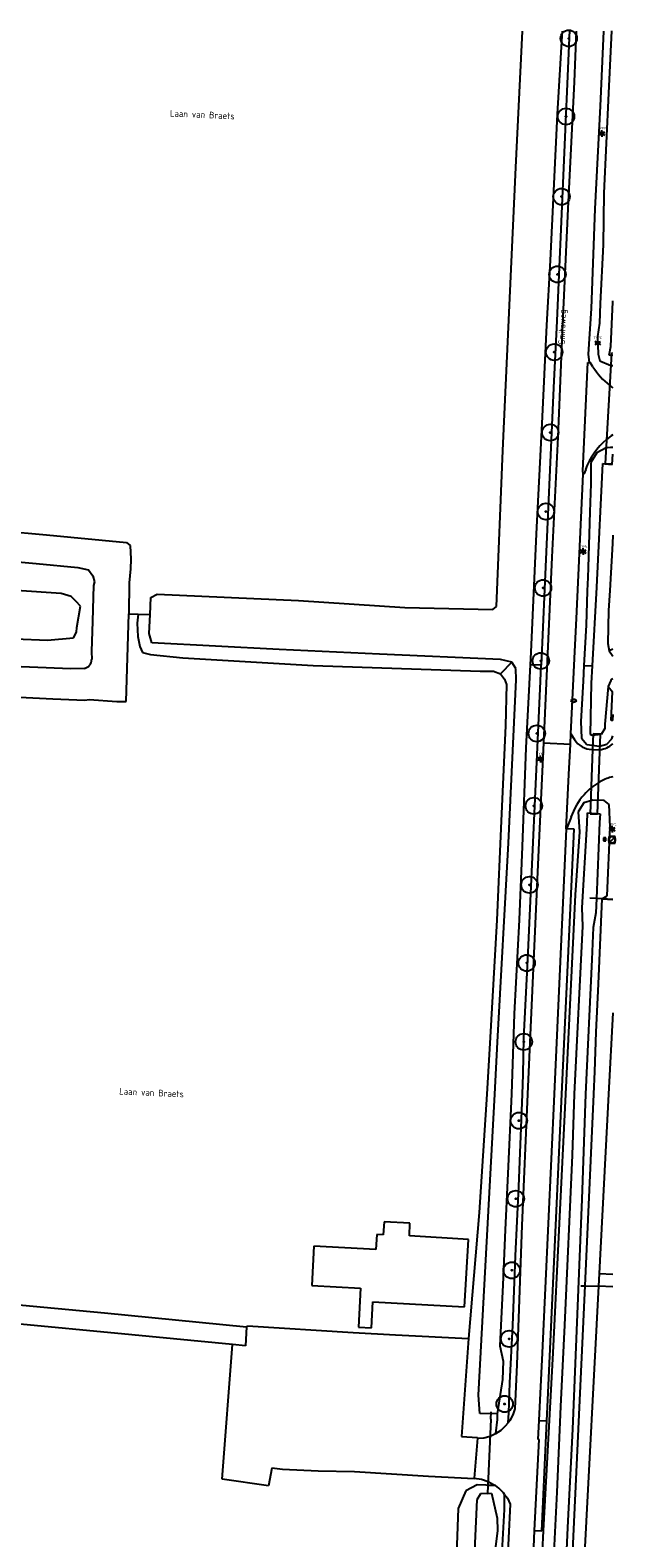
# Model space of a CAD drawing. Header units: metres. Extents: x 102000 to 105000, y 414600 to 420766.
# Tile 298 of 298: x 104911 to 105000, y 420533 to 420762. Entities that reach past the tile are written whole.
import ezdxf
from ezdxf.enums import TextEntityAlignment as Align

# ---------------------------------------------------------------- set-up
doc = ezdxf.new("R2010")
doc.units = ezdxf.units.M
doc.layers.get('0').update_dxf_attribs({"color": 8})
doc.styles.add('MtXpl_NLCS-ISO', font='NLCS-ISO.ttf')
doc.styles.add('NLCS-ISO', font='NLCS-ISO.ttf')

msp = doc.modelspace()

# ---------------------------------------------------------------- hatches: boundary and pattern name
at = {"ltscale": 0.1}
h = msp.add_hatch(color=256, dxfattribs=at)
edge = h.paths.add_edge_path()
edge.add_arc((104993.31, 420760.36), 0.075, 0, 360)
h = msp.add_hatch(color=256, dxfattribs=at)
edge = h.paths.add_edge_path()
edge.add_arc((104992.89, 420748.49), 0.075, 0, 360)
h = msp.add_hatch(color=256, dxfattribs=at)
edge = h.paths.add_edge_path()
edge.add_arc((104992.21, 420736.32), 0.075, 0, 360)
h = msp.add_hatch(color=256, dxfattribs=at)
edge = h.paths.add_edge_path()
edge.add_arc((104991.59, 420724.51), 0.075, 0, 360)
h = msp.add_hatch(color=256, dxfattribs=at)
edge = h.paths.add_edge_path()
edge.add_arc((104991.1, 420712.7), 0.075, 0, 360)
h = msp.add_hatch(color=256, dxfattribs=at)
edge = h.paths.add_edge_path()
edge.add_arc((104990.5, 420700.48), 0.075, 0, 360)
h = msp.add_hatch(color=256, dxfattribs=at)
edge = h.paths.add_edge_path()
edge.add_arc((104989.84, 420688.48), 0.075, 0, 360)
h = msp.add_hatch(color=256, dxfattribs=at)
edge = h.paths.add_edge_path()
edge.add_arc((104989.41, 420676.87), 0.075, 0, 360)
h = msp.add_hatch(color=256, dxfattribs=at)
edge = h.paths.add_edge_path()
edge.add_arc((104989.06, 420665.79), 0.075, 0, 360)
h = msp.add_hatch(color=256, dxfattribs=at)
edge = h.paths.add_edge_path()
edge.add_arc((104988.45, 420654.77), 0.075, 0, 360)
h = msp.add_hatch(color=256, dxfattribs=at)
edge = h.paths.add_edge_path()
edge.add_arc((104988, 420643.77), 0.075, 0, 360)
h = msp.add_hatch(color=256, dxfattribs=at)
edge = h.paths.add_edge_path()
edge.add_arc((104987.34, 420631.77), 0.075, 0, 360)
h = msp.add_hatch(color=256, dxfattribs=at)
edge = h.paths.add_edge_path()
edge.add_arc((104986.92, 420619.91), 0.075, 0, 360)
h = msp.add_hatch(color=256, dxfattribs=at)
edge = h.paths.add_edge_path()
edge.add_arc((104986.48, 420607.92), 0.075, 0, 360)
h = msp.add_hatch(color=256, dxfattribs=at)
edge = h.paths.add_edge_path()
edge.add_arc((104985.73, 420595.95), 0.075, 0, 360)
h = msp.add_hatch(color=256, dxfattribs=at)
edge = h.paths.add_edge_path()
edge.add_arc((104985.26, 420584.09), 0.075, 0, 360)
h = msp.add_hatch(color=256, dxfattribs=at)
edge = h.paths.add_edge_path()
edge.add_arc((104984.64, 420573.22), 0.075, 0, 360)
h = msp.add_hatch(color=256, dxfattribs=at)
edge = h.paths.add_edge_path()
edge.add_arc((104984.25, 420562.8), 0.075, 0, 360)
h = msp.add_hatch(color=256, dxfattribs=at)
edge = h.paths.add_edge_path()
edge.add_arc((104983.57, 420552.91), 0.075, 0, 360)

# ---------------------------------------------------------------- linework, layer by layer
for p, q in [((104985.27, 420740.75), (104986.27, 420761.44)), ((104993.41, 420761.6), (104991.5, 420717.44)), ((104992.29, 420761.44), (104992.25, 420760.75)), ((104994.44, 420761.44), (104994.11, 420753.76)), ((104998.15, 420750.05), (104998.64, 420761.44)), ((104999.8, 420761.48), (104999.33, 420752.05)), ((104992.25, 420760.75), (104991.57, 420748.85)), ((104994.11, 420753.76), (104993.16, 420734.47)), ((104997.34, 420734.47), (104998.15, 420750.05)), ((104999.33, 420752.05), (104998.63, 420736.83)), ((104991.57, 420748.85), (104990.47, 420726.61)), ((104998.11, 420746.01), (104998.58, 420746.01)), ((104998.11, 420745.81), (104998.58, 420745.81)), ((104983.31, 420697.74), (104985.27, 420740.75)), ((104998.63, 420736.83), (104998.56, 420728.99)), ((104993.16, 420734.47), (104992.37, 420716.95)), ((104996.78, 420719.33), (104997.34, 420734.47)), ((104998.56, 420728.99), (104998.08, 420720.06)), ((104990.47, 420726.61), (104989.91, 420716.8)), ((104999.71, 420713.57), (104999.99, 420720.35)), ((104999.99, 420720.35), (105000, 420720.47)), ((104996.29, 420712.37), (104996.78, 420719.33)), ((104998.08, 420720.06), (104997.97, 420717.08)), ((104989.91, 420716.8), (104989.2, 420701.84)), ((104991.5, 420717.44), (104990.99, 420707.26)), ((104992.37, 420716.95), (104991.64, 420699.8)), ((104997.97, 420717.08), (104997.67, 420715.05)), ((104997.47, 420714.17), (104997.93, 420714.17)), ((104997.47, 420713.97), (104997.93, 420713.97)), ((104997.67, 420715.05), (104997.76, 420712.4)), ((104999.44, 420712.25), (104999.71, 420713.57)), ((104995.9, 420704.53), (104996.2, 420711.1)), ((104996.2, 420711.1), (104996.47, 420711.13)), ((104996.47, 420711.13), (104996.29, 420712.37)), ((104996.55, 420711.12), (104996.47, 420711.13)), ((104996.99, 420710.46), (104996.55, 420711.12)), ((104997.76, 420712.4), (104998.01, 420711.36)), ((104998.01, 420711.36), (104999.69, 420710.67)), ((104999.78, 420712.52), (104998.82, 420695.78)), ((105000, 420712.21), (104999.44, 420712.25)), ((105000, 420712.5), (104999.78, 420712.52)), ((104999.69, 420710.67), (105000, 420710.68)), ((104990.99, 420707.26), (104989.6, 420676.71)), ((104995.47, 420694.67), (104995.9, 420704.53)), ((104989.2, 420701.84), (104988.35, 420685.07)), ((104991.64, 420699.8), (104990.76, 420681.57)), ((104982.34, 420674.05), (104983.31, 420697.74)), ((104997.56, 420697.41), (104996.65, 420695.93)), ((104998.99, 420698.18), (104997.56, 420697.41)), ((104999.63, 420698.2), (104998.99, 420698.18)), ((105000, 420698.2), (104999.63, 420698.2)), ((104996.65, 420695.93), (104996.65, 420692.71)), ((104997.64, 420678.08), (104998.51, 420695.8)), ((104998.51, 420695.8), (104999.98, 420695.72)), ((104998.82, 420695.78), (104998.81, 420695.71)), ((104998.81, 420695.71), (104999.91, 420695.65)), ((104999.91, 420695.65), (105000, 420697.22)), ((104999.98, 420695.72), (105000, 420695.75)), ((104999.98, 420695.72), (105000, 420695.72)), ((104994.48, 420672.22), (104995.51, 420694.15)), ((104995.51, 420694.15), (104995.47, 420694.67)), ((104995.62, 420694.14), (104995.51, 420694.15)), ((104995.88, 420694.87), (104995.62, 420694.14)), ((104996.65, 420692.71), (104996.49, 420688.44)), ((104996.49, 420688.44), (104996.27, 420679.99)), ((104907.24, 420685.54), (104913.95, 420684.96)), ((104913.95, 420684.96), (104926.13, 420683.8)), ((104926.13, 420683.8), (104926.7, 420683.32)), ((104988.35, 420685.07), (104987.53, 420667.11)), ((104999.95, 420683.63), (104999.53, 420676.51)), ((105000, 420684.87), (104999.95, 420683.63)), ((104926.7, 420683.32), (104926.76, 420681.26)), ((104926.76, 420681.26), (104926.71, 420679.77)), ((104990.76, 420681.57), (104989.45, 420653.35)), ((104995.26, 420682.49), (104995.73, 420682.49)), ((104995.26, 420682.29), (104995.73, 420682.29)), ((104907.45, 420681.03), (104912.4, 420680.59)), ((104912.4, 420680.59), (104918.74, 420680)), ((104918.74, 420680), (104920.37, 420679.65)), ((104920.37, 420679.65), (104921.02, 420678.71)), ((104926.71, 420679.77), (104926.55, 420677.67)), ((104996.27, 420679.99), (104996.21, 420678.45)), ((104921.09, 420677.26), (104920.97, 420671.83)), ((104921.02, 420678.71), (104921.27, 420677.78)), ((104921.27, 420677.78), (104921.09, 420677.26)), ((104926.55, 420677.67), (104926.46, 420672.96)), ((104989.6, 420676.71), (104989.12, 420665.12)), ((104996.21, 420678.45), (104996.13, 420676.42)), ((104996.89, 420665.02), (104997.59, 420677.01)), ((104997.59, 420677.01), (104997.64, 420678.08)), ((104916.21, 420676.03), (104909.43, 420676.51)), ((104917.71, 420675.58), (104916.21, 420676.03)), ((104918.49, 420674.83), (104917.71, 420675.58)), ((104919.13, 420674.11), (104918.49, 420674.83)), ((104929.7, 420672.82), (104929.83, 420675.44)), ((104929.83, 420675.44), (104930.76, 420675.91)), ((104930.76, 420675.91), (104952.27, 420674.98)), ((104952.27, 420674.98), (104968.42, 420673.91)), ((104996.13, 420676.42), (104995.93, 420671.23)), ((104999.53, 420676.51), (104999.35, 420673.46)), ((104918.57, 420670.88), (104919.13, 420674.11)), ((104926.08, 420659.61), (104926.46, 420672.96)), ((104926.46, 420672.96), (104927.88, 420672.9)), ((104927.88, 420672.9), (104927.76, 420671.51)), ((104927.88, 420672.9), (104929.7, 420672.82)), ((104929.55, 420669.95), (104929.7, 420672.82)), ((104968.42, 420673.91), (104981.78, 420673.58)), ((104981.78, 420673.58), (104982.34, 420674.05)), ((104994.27, 420668.24), (104994.48, 420672.22)), ((104999.35, 420673.46), (104999.26, 420668.42)), ((104918.08, 420669.31), (104918.55, 420670.18)), ((104918.55, 420670.18), (104918.57, 420670.88)), ((104920.97, 420671.83), (104920.83, 420667.2)), ((104927.76, 420671.51), (104927.83, 420669.5)), ((104929.97, 420668.55), (104929.55, 420669.95)), ((104995.93, 420671.23), (104995.61, 420665.08)), ((104909.2, 420669.12), (104914.13, 420668.95)), ((104914.13, 420668.95), (104918.08, 420669.31)), ((104927.83, 420669.5), (104928.16, 420667.96)), ((104928.16, 420667.96), (104928.56, 420667.05)), ((104949.33, 420667.53), (104929.97, 420668.55)), ((104964.55, 420666.83), (104949.33, 420667.53)), ((104993.64, 420654.71), (104994.27, 420668.24)), ((104999.26, 420668.42), (104999.46, 420667.34)), ((105000, 420667.58), (104999.46, 420667.34)), ((104920.83, 420667.2), (104920.84, 420665.99)), ((104928.56, 420667.05), (104929.77, 420666.74)), ((104929.77, 420666.74), (104934.67, 420666.28)), ((104934.67, 420666.28), (104954.48, 420665.09)), ((104982.94, 420666.02), (104964.55, 420666.83)), ((104984.64, 420665.6), (104982.92, 420663.83)), ((104984.64, 420665.6), (104982.94, 420666.02)), ((104985.29, 420664.62), (104984.64, 420665.6)), ((104987.53, 420667.11), (104987.43, 420665.19)), ((104999.46, 420667.34), (104999.88, 420666.67)), ((104999.88, 420666.67), (105000, 420666.49)), ((105000, 420666.49), (105000, 420666.49)), ((104917.69, 420664.61), (104906.35, 420665.03)), ((104919.73, 420664.66), (104917.69, 420664.61)), ((104954.48, 420665.09), (104979.86, 420664.25)), ((104979.86, 420664.25), (104981.89, 420664.25)), ((104981.89, 420664.25), (104982.92, 420663.83)), ((104982.92, 420663.83), (104983.55, 420663.01)), ((104983.55, 420663.01), (104983.83, 420662.19)), ((104985.34, 420662.9), (104985.29, 420664.62)), ((104987.43, 420665.19), (104986.79, 420652.6)), ((104989.12, 420665.12), (104987.43, 420665.19)), ((104988.97, 420661.56), (104989.12, 420665.12)), ((104995.61, 420665.08), (104995.48, 420662.72)), ((104995.61, 420665.08), (104996.89, 420665.02)), ((104996.74, 420662.42), (104996.89, 420665.02)), ((104999.78, 420662.98), (104999.7, 420662.8)), ((105000, 420663.06), (104999.78, 420662.98)), ((104983.83, 420662.19), (104983.71, 420655.91)), ((104984.18, 420638.14), (104985.34, 420662.9)), ((104987.1, 420620.41), (104988.97, 420661.56)), ((104995.48, 420662.72), (104995.13, 420656.58)), ((104996.61, 420654.62), (104996.74, 420662.42)), ((104999.32, 420661.91), (104998.8, 420656.2)), ((104999.7, 420662.8), (104999.32, 420661.91)), ((104999.32, 420661.91), (104999.96, 420661.11)), ((104999.76, 420656.74), (104999.96, 420661.11)), ((104999.96, 420661.11), (105000, 420661.15)), ((104909.89, 420660.29), (104914.92, 420660.03)), ((104914.92, 420660.03), (104919.81, 420659.83)), ((104919.81, 420659.83), (104920.43, 420659.94)), ((104920.43, 420659.94), (104924.66, 420659.65)), ((104924.66, 420659.65), (104926.08, 420659.61)), ((104995.13, 420656.58), (104995.23, 420654.04)), ((104998.8, 420656.2), (104998.8, 420655.5)), ((104999.96, 420656.73), (104999.76, 420656.74)), ((105000, 420657.63), (104999.96, 420656.73)), ((105000, 420656.73), (104999.96, 420656.73)), ((104983.71, 420655.91), (104983.06, 420641.5)), ((104993.56, 420653.14), (104993.64, 420654.71)), ((104993.64, 420654.71), (104994.2, 420653.83)), ((104995.23, 420654.04), (104996.07, 420653.07)), ((104996.87, 420654.48), (104996.61, 420654.62)), ((104998.25, 420654.6), (104996.87, 420654.48)), ((104997.01, 420654.7), (104996.93, 420652.33)), ((104998.12, 420654.66), (104997.01, 420654.7)), ((104997.68, 420642.55), (104998.12, 420654.66)), ((104998.8, 420655.5), (104998.25, 420654.6)), ((104999.09, 420653.14), (104999.84, 420653.94)), ((104999.84, 420653.94), (105000, 420654.41)), ((104986.79, 420652.6), (104986.23, 420637.58)), ((104989.45, 420653.35), (104988.65, 420635.99)), ((104989.45, 420653.35), (104993.56, 420653.14)), ((104993.32, 420648.56), (104993.56, 420653.14)), ((104996.07, 420653.07), (104998, 420652.82)), ((104996.93, 420652.33), (104996.57, 420642.56)), ((104996.83, 420652.33), (104997.86, 420652.3)), ((104997.86, 420652.3), (104998.04, 420652.32)), ((104998, 420652.82), (104999.09, 420653.14)), ((104988.78, 420650.99), (104989.25, 420650.99)), ((104988.78, 420650.79), (104989.25, 420650.79)), ((104992.93, 420640.28), (104993.32, 420648.56)), ((105000, 420648.2), (104999.5, 420648.06)), ((104996.97, 420644.62), (104995.62, 420644.23)), ((104998.67, 420644.59), (104996.97, 420644.62)), ((104999.47, 420643.98), (104998.67, 420644.59)), ((104995.62, 420644.23), (104994.74, 420642.84)), ((104994.74, 420642.84), (104994.95, 420639.85)), ((104996.11, 420641.12), (104996.17, 420642.7)), ((104996.17, 420642.7), (104998.09, 420642.57)), ((104996.57, 420642.56), (104997.68, 420642.55)), ((104998.09, 420642.57), (104998, 420641.23)), ((104999.59, 420640.53), (104999.47, 420643.98)), ((104983.06, 420641.5), (104982.38, 420626.42)), ((104991.14, 420600), (104992.99, 420640.28)), ((104992.28, 420600), (104994.13, 420640.22)), ((104992.99, 420640.28), (104992.93, 420640.28)), ((104993.65, 420642.06), (104992.99, 420640.28)), ((104994.13, 420640.22), (104992.99, 420640.28)), ((104995.35, 420628.3), (104996.11, 420641.12)), ((104998, 420641.23), (104997.52, 420629.71)), ((104999.15, 420630.12), (104999.59, 420640.53)), ((104999.68, 420640.31), (105000.14, 420640.31)), ((104999.68, 420640.11), (105000.14, 420640.11)), ((104982.5, 420607.88), (104984.18, 420638.14)), ((104994.95, 420639.85), (104994.26, 420630.28)), ((104998.92, 420638.94), (104998.57, 420638.93)), ((104998.57, 420638.93), (104998.58, 420638.48)), ((104998.58, 420638.48), (104998.93, 420638.48)), ((104998.93, 420638.48), (104998.92, 420638.94)), ((105000.38, 420639.1), (104999.38, 420639.1)), ((104999.38, 420639.1), (104999.38, 420638.1)), ((104999.38, 420638.1), (105000.38, 420638.1)), ((104999.53, 420638.25), (105000.24, 420638.96)), ((105000.38, 420638.1), (105000.38, 420639.1)), ((104986.23, 420637.58), (104985.75, 420626.46)), ((104988.65, 420635.99), (104987.05, 420600)), ((104994.26, 420630.28), (104992.8, 420600)), ((104997.52, 420629.71), (104996.51, 420629.77)), ((104997.52, 420629.71), (104997.43, 420627.54)), ((104998.38, 420629.66), (104997.52, 420629.71)), ((104997.84, 420616.72), (104998.38, 420629.66)), ((104998.38, 420629.66), (104999.15, 420630.12)), ((105000, 420629.57), (104998.38, 420629.66)), ((104998.38, 420629.66), (105000, 420629.57)), ((104982.38, 420626.42), (104981.33, 420607.71)), ((104985.75, 420626.46), (104985.02, 420612.18)), ((104995.46, 420625.51), (104995.35, 420628.3)), ((104997.43, 420627.54), (104997.01, 420625.3)), ((104994.2, 420600), (104995.46, 420625.51)), ((104997.01, 420625.3), (104996.83, 420620.42)), ((104986.46, 420608.48), (104987.1, 420620.41)), ((104996.83, 420620.42), (104995.86, 420600)), ((104997.46, 420609.38), (104997.84, 420616.72)), ((104985.02, 420612.18), (104984.6, 420600)), ((105000, 420612.34), (104999.36, 420600)), ((104986.4, 420602.95), (104986.46, 420608.48)), ((104997.29, 420603.43), (104997.46, 420609.38)), ((104981.33, 420607.71), (104980.84, 420600)), ((104982.07, 420600), (104982.5, 420607.88)), ((104997.11, 420600), (104997.29, 420603.43)), ((104986.29, 420600), (104986.4, 420602.95)), ((104979.61, 420554.26), (104982.07, 420600)), ((104980.84, 420600), (104979.69, 420581.98)), ((104984.6, 420600), (104984.07, 420587.91)), ((104985.72, 420585.93), (104986.29, 420600)), ((104987.05, 420600), (104986.16, 420580.03)), ((104989.33, 420560.69), (104991.14, 420600)), ((104990.15, 420553.52), (104992.28, 420600)), ((104992.8, 420600), (104990.91, 420560.66)), ((104993.89, 420590.69), (104994.2, 420600)), ((104995.86, 420600), (104995.31, 420584.01)), ((104995.82, 420570.84), (104997.11, 420600)), ((104999.36, 420600), (104997.93, 420572.72)), ((104992.7, 420564.88), (104993.89, 420590.69)), ((104984.07, 420587.91), (104983.66, 420579.37)), ((104985.2, 420575.4), (104985.72, 420585.93)), ((104995.31, 420584.01), (104993.88, 420549.07)), ((104965.26, 420580.6), (104965.14, 420578.61)), ((104969.19, 420580.4), (104965.26, 420580.6)), ((104979.69, 420581.98), (104978.08, 420562.87)), ((104964.15, 420578.65), (104964, 420576.36)), ((104965.14, 420578.61), (104964.15, 420578.65)), ((104969.12, 420578.44), (104969.19, 420580.4)), ((104978.06, 420577.9), (104969.12, 420578.44)), ((104983.66, 420579.37), (104983.3, 420570.99)), ((104986.16, 420580.03), (104985.44, 420558.91)), ((104954.6, 420576.87), (104954.26, 420570.91)), ((104964, 420576.36), (104954.6, 420576.87)), ((104977.48, 420567.66), (104978.06, 420577.9)), ((104984.79, 420564.81), (104985.2, 420575.4)), ((104997.93, 420572.72), (104992.58, 420470.23)), ((104997.93, 420572.72), (105000, 420572.63)), ((104954.26, 420570.91), (104961.67, 420570.5)), ((104961.67, 420570.5), (104961.35, 420564.56)), ((104983.3, 420570.99), (104982.85, 420561.74)), ((104991.34, 420474.44), (104995.82, 420570.84)), ((104995.14, 420570.85), (104995.82, 420570.84)), ((104995.82, 420570.84), (104997.83, 420570.79)), ((105000, 420570.73), (104997.83, 420570.79)), ((104908.17, 420568.14), (104922.76, 420566.74)), ((104922.76, 420566.74), (104944.38, 420564.63)), ((104963.33, 420564.47), (104963.56, 420568.42)), ((104963.56, 420568.42), (104977.48, 420567.66)), ((104926.94, 420563.4), (104907.87, 420565.24)), ((104944.38, 420564.63), (104944.21, 420561.77)), ((104944.38, 420564.63), (104944.52, 420564.77)), ((104944.52, 420564.77), (104960.57, 420563.76)), ((104961.35, 420564.56), (104963.33, 420564.47)), ((104984.37, 420556.1), (104984.79, 420564.81)), ((104992.1, 420552.54), (104992.7, 420564.88)), ((104942.25, 420561.95), (104926.94, 420563.4)), ((104960.57, 420563.76), (104966.98, 420563.42)), ((104966.98, 420563.42), (104978.08, 420562.87)), ((104978.08, 420562.87), (104977.04, 420547.95)), ((104940.65, 420541.5), (104942.25, 420561.95)), ((104944.21, 420561.77), (104942.25, 420561.95)), ((104982.85, 420561.74), (104983.34, 420559.42)), ((104988.8, 420550.42), (104989.33, 420560.69)), ((104990.91, 420560.66), (104989.41, 420533.65)), ((104983.34, 420559.42), (104983.22, 420556.61)), ((104985.44, 420558.91), (104985.13, 420552.16)), ((104983.22, 420556.61), (104982.43, 420551.42)), ((104984.2, 420551.55), (104984.37, 420556.1)), ((104979.8, 420551.47), (104979.61, 420554.26)), ((104990, 420550.35), (104990.15, 420553.52)), ((104982.43, 420551.42), (104979.8, 420551.47)), ((104981.48, 420550.61), (104981.53, 420551.71)), ((104982.43, 420551.42), (104982.41, 420550.55)), ((104984.1, 420550.06), (104984.2, 420551.55)), ((104984.82, 420551.24), (104984.35, 420550.39)), ((104985.13, 420552.16), (104984.82, 420551.24)), ((104991.54, 420539.54), (104992.1, 420552.54)), ((104981.48, 420550.61), (104980.97, 420539.3)), ((104981.36, 420548.04), (104982.2, 420548.41)), ((104982.41, 420550.55), (104982.2, 420548.41)), ((104982.2, 420548.41), (104982.23, 420548.42)), ((104982.23, 420548.42), (104983.04, 420548.96)), ((104983.04, 420548.96), (104983.7, 420549.57)), ((104983.7, 420549.57), (104984.1, 420550.06)), ((104984.35, 420550.39), (104984.1, 420550.06)), ((104988.65, 420547.51), (104988.8, 420550.42)), ((104988.8, 420550.42), (104990, 420550.35)), ((104989.2, 420533.65), (104990, 420550.35)), ((104993.88, 420549.07), (104993.13, 420534.17)), ((104977.04, 420547.95), (104979.44, 420547.83)), ((104979.43, 420547.7), (104978.95, 420541.64)), ((104979.44, 420547.83), (104979.43, 420547.7)), ((104979.43, 420547.7), (104980.4, 420547.79)), ((104980.4, 420547.79), (104981.36, 420548.04)), ((104988.1, 420533.68), (104988.79, 420547.51)), ((104988.79, 420547.51), (104988.65, 420547.51)), ((104948.2, 420543.14), (104947.7, 420540.49)), ((104949.84, 420542.98), (104948.2, 420543.14)), ((104955.23, 420542.71), (104949.84, 420542.98)), ((104960.74, 420542.6), (104955.23, 420542.71)), ((104972.01, 420541.89), (104960.74, 420542.6)), ((104978.94, 420541.52), (104972.01, 420541.89)), ((104978.95, 420541.64), (104978.94, 420541.52)), ((104978.95, 420541.64), (104980.07, 420541.47)), ((104947.7, 420540.49), (104940.65, 420541.5)), ((104977.69, 420539.72), (104976.52, 420537.05)), ((104979.37, 420540.65), (104977.69, 420539.72)), ((104979.92, 420539.25), (104979.36, 420538.36)), ((104980.74, 420540.56), (104979.37, 420540.65)), ((104980.97, 420539.3), (104979.92, 420539.25)), ((104980.07, 420541.47), (104981.05, 420541.14)), ((104981.02, 420540.55), (104980.74, 420540.56)), ((104981.02, 420540.55), (104980.97, 420539.3)), ((104980.97, 420539.3), (104981.59, 420539.34)), ((104982.16, 420540.51), (104981.02, 420540.55)), ((104981.05, 420541.14), (104981.9, 420540.7)), ((104981.59, 420539.34), (104982.43, 420535.57)), ((104981.9, 420540.7), (104982.16, 420540.51)), ((104982.71, 420540.11), (104982.16, 420540.51)), ((104983.4, 420539.4), (104982.71, 420540.11)), ((104983.57, 420539.16), (104983.4, 420539.4)), ((104989.43, 420496.09), (104991.54, 420539.54)), ((104976.52, 420537.05), (104975.96, 420523.18)), ((104979.36, 420538.36), (104978.8, 420526.12)), ((104983.54, 420536.86), (104983.57, 420539.16)), ((104983.57, 420539.16), (104983.98, 420538.58)), ((104984.41, 420537.68), (104983.62, 420521.38)), ((104983.98, 420538.58), (104984.41, 420537.68)), ((104982.43, 420535.57), (104982.48, 420533.71)), ((104983.05, 420527.78), (104983.54, 420536.86)), ((104982.48, 420533.71), (104981.92, 420529.19)), ((104987.76, 420525.86), (104988.1, 420533.68)), ((104988.1, 420533.68), (104989.2, 420533.65)), ((104989.41, 420533.65), (104989.04, 420525.78)), ((104993.13, 420534.17), (104991.18, 420493.1))]:
    msp.add_line(p, q)
for p, q in [((104998.13, 420746.03), (104997.91, 420746.16)), ((104998.13, 420745.78), (104997.91, 420745.65)), ((104998.35, 420746.16), (104998.35, 420746.41)), ((104998.35, 420745.65), (104998.35, 420745.4)), ((104998.57, 420746.03), (104998.79, 420746.16)), ((104998.57, 420745.78), (104998.79, 420745.65)), ((104997.48, 420714.2), (104997.26, 420714.33)), ((104997.48, 420713.95), (104997.26, 420713.82)), ((104997.7, 420714.33), (104997.7, 420714.58)), ((104997.7, 420713.82), (104997.7, 420713.57)), ((104997.92, 420714.2), (104998.14, 420714.33)), ((104997.92, 420713.95), (104998.14, 420713.82)), ((104995.28, 420682.52), (104995.06, 420682.65)), ((104995.28, 420682.27), (104995.06, 420682.14)), ((104995.5, 420682.65), (104995.5, 420682.9)), ((104995.5, 420682.14), (104995.5, 420681.89)), ((104995.72, 420682.52), (104995.93, 420682.65)), ((104995.72, 420682.27), (104995.93, 420682.14)), ((104988.8, 420651.02), (104988.58, 420651.14)), ((104988.8, 420650.76), (104988.58, 420650.64)), ((104989.02, 420651.14), (104989.02, 420651.4)), ((104989.02, 420650.64), (104989.02, 420650.38)), ((104989.24, 420651.02), (104989.46, 420651.14)), ((104989.24, 420650.76), (104989.46, 420650.64)), ((104999.69, 420640.34), (104999.47, 420640.47)), ((104999.69, 420640.09), (104999.47, 420639.96)), ((104999.91, 420640.47), (104999.91, 420640.72)), ((105000.13, 420640.34), (105000.35, 420640.47)), ((105000.13, 420640.09), (105000.35, 420639.96)), ((104999.91, 420639.96), (104999.91, 420639.71))]:
    msp.add_line(p, q, dxfattribs=at)
for centre, radius in [((104993.31, 420760.36), 1.25), ((104993.31, 420760.36), 0.0225), ((104992.89, 420748.49), 1.25), ((104992.89, 420748.49), 0.0225), ((104992.21, 420736.32), 1.25), ((104992.21, 420736.32), 0.0225), ((104991.59, 420724.51), 1.25), ((104991.59, 420724.51), 0.0225), ((104991.1, 420712.7), 1.25), ((104991.1, 420712.7), 0.0225), ((104990.5, 420700.48), 1.25), ((104990.5, 420700.48), 0.0225), ((104989.84, 420688.48), 1.25), ((104989.84, 420688.48), 0.0225), ((104989.41, 420676.87), 1.25), ((104989.41, 420676.87), 0.0225), ((104989.06, 420665.79), 1.25), ((104989.06, 420665.79), 0.0225), ((104988.45, 420654.77), 1.25), ((104988.45, 420654.77), 0.0225), ((104988, 420643.77), 1.25), ((104988, 420643.77), 0.0225), ((104999.88, 420638.6), 0.5), ((104987.34, 420631.77), 1.25), ((104987.34, 420631.77), 0.0225), ((104986.92, 420619.91), 1.25), ((104986.92, 420619.91), 0.0225), ((104986.48, 420607.92), 1.25), ((104986.48, 420607.92), 0.0225), ((104985.73, 420595.95), 1.25), ((104985.73, 420595.95), 0.0225), ((104985.26, 420584.09), 1.25), ((104985.26, 420584.09), 0.0225), ((104984.64, 420573.22), 1.25), ((104984.64, 420573.22), 0.0225), ((104984.25, 420562.8), 1.25), ((104984.25, 420562.8), 0.0225), ((104983.57, 420552.91), 1.25), ((104983.57, 420552.91), 0.0225)]:
    msp.add_circle(centre, radius)
for centre, radius in [((104993.31, 420760.36), 0.075), ((104992.89, 420748.49), 0.075), ((104998.35, 420745.91), 0.253), ((104992.21, 420736.32), 0.075), ((104991.59, 420724.51), 0.075), ((104997.7, 420714.07), 0.253), ((104991.1, 420712.7), 0.075), ((104990.5, 420700.48), 0.075), ((104989.84, 420688.48), 0.075), ((104995.5, 420682.4), 0.253), ((104989.41, 420676.87), 0.075), ((104989.06, 420665.79), 0.075), ((104988.45, 420654.77), 0.075), ((104989.02, 420650.89), 0.253), ((104988, 420643.77), 0.075), ((104999.91, 420640.21), 0.253), ((104987.34, 420631.77), 0.075), ((104986.92, 420619.91), 0.075), ((104986.48, 420607.92), 0.075), ((104985.73, 420595.95), 0.075), ((104985.26, 420584.09), 0.075), ((104984.64, 420573.22), 0.075), ((104984.25, 420562.8), 0.075), ((104983.57, 420552.91), 0.075)]:
    msp.add_circle(centre, radius, dxfattribs=at)
for centre, radius, start, end in [((105005.87, 420715.9), 10.41, 211.4575, 232.2998), ((105005.59, 420715.51), 9.94, 232.206, 235.7778), ((105006.07, 420690.97), 10.99, 123.4818, 129.8251), ((105005.78, 420691.36), 10.51, 130.0094, 160.4809), ((104919.48, 420665.99), 1.35, 280.6388, 359.9795), ((104996.93, 420655.56), 3.23, 212.4415, 268.1909), ((104997.64, 420655.79), 3.5, 276.4628, 312.1196), ((104999.27, 420653.94), 1.03, 313.6613, 314.5092), ((105002.32, 420639.71), 8.81, 120.459, 129.5048), ((105002.26, 420639.81), 8.7, 108.5055, 120.4244), ((105003.08, 420638.81), 9.98, 138.2443, 161.0251), ((105002.37, 420639.68), 8.87, 129.6088, 139.3715)]:
    msp.add_arc(centre, radius, start, end)
msp.add_ellipse((104994.05, 420659.73), major_axis=(-0.364, 0), ratio=0.685994)

# ---------------------------------------------------------------- texts
for s, height, rotation, style, p in [('Laan van Braets', 1, 357.4209, 'MtXpl_NLCS-ISO', (104932.71, 420748.49)), ('Smitsweg', 1, 87.9382, 'MtXpl_NLCS-ISO', (104992.71, 420713.85)), ('BR', 0.2, 360, 'NLCS-ISO', (104993.9, 420659.66)), ('Laan van Braets', 1, 357.4781, 'MtXpl_NLCS-ISO', (104925, 420599.92)), ('Laan van Braets', 1, 357.4781, 'MtXpl_NLCS-ISO', (104925, 420599.92))]:
    msp.add_text(s, height=height, rotation=rotation, dxfattribs=dict(style=style)).set_placement(p)
at = {"style": 'NLCS-ISO'}
for p in [(104998.35, 420746.41), (104997.7, 420714.58), (104995.5, 420682.9), (104989.02, 420651.4), (104999.91, 420640.72)]:
    msp.add_attdef('TYPE', text='', height=0.36, dxfattribs=at).set_placement(p, align=Align.BOTTOM_CENTER)

doc.saveas('drawing.dxf')
